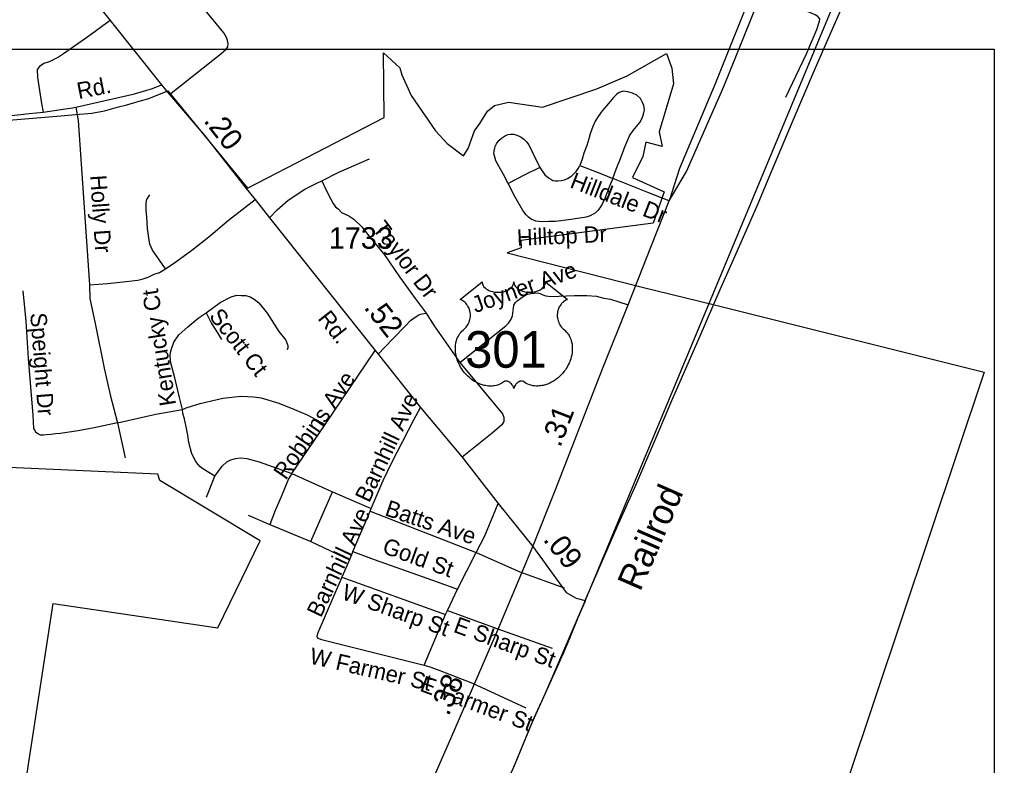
# Model space of a CAD drawing. Extents: x 2220236 to 2384410, y 720751 to 894131.
# Drawn here: x 2343823 to 2349595, y 771636 to 775965 of the extents above; entities that cross this region are included whole.
import ezdxf

# ---------------------------------------------------------------- set-up
doc = ezdxf.new("R2010")
doc.units = 0
doc.layers.add('Default', color=7, linetype='Continuous')

msp = doc.modelspace()

# ---------------------------------------------------------------- linework, layer by layer
at = {"layer": 'Default'}
for p, q in [((2345596, 773614.1), (2345887.2, 774045)), ((2344389.7, 773623.6), (2344434, 773420.9)), ((2345403.9, 773329.8), (2345596, 773614.1)), ((2344906.8, 773192.5), (2344956.4, 773314)), ((2345403.9, 773329.8), (2345639.2, 773222.6)), ((2345513.6, 772934.3), (2345639.2, 773222.6)), ((2345639.2, 773222.6), (2345864.4, 773126.7)), ((2345149.5, 773087.4), (2345275.1, 773034.6)), ((2345757.4, 772876.8), (2345858.3, 773111.7)), ((2345858.3, 773111.7), (2345864.4, 773126.7)), ((2345858.3, 773111.7), (2346473.9, 772871.1)), ((2345275.1, 773034.6), (2345513.6, 772934.3)), ((2345513.6, 772934.3), (2345737.4, 772828.2)), ((2345757.4, 772876.8), (2345737.4, 772828.2)), ((2346366.2, 772658.9), (2346473.9, 772871.1)), ((2346473.9, 772871.1), (2346727.4, 772759.6)), ((2345737.4, 772828.2), (2345694, 772727)), ((2346727.4, 772759.6), (2346984.9, 772666.2)), ((2345694, 772727), (2346295.5, 772510.5)), ((2346308.2, 772534.8), (2346366.2, 772658.9)), ((2346172.1, 772217.5), (2346295.5, 772510.5)), ((2346295.5, 772510.5), (2346308.2, 772534.8)), ((2346308.2, 772534.8), (2346594.9, 772429.2)), ((2346540.2, 772437.2), (2346540.2, 772437.1)), ((2346594.9, 772429.2), (2346915.6, 772315.4)), ((2346405.9, 772111.9), (2346406.2, 772111.8)), ((2346452.3, 772112.9), (2346763.6, 771968.5))]:
    msp.add_line(p, q, dxfattribs=at)
for points in [[(2347596.4, 774914.5), (2347697, 775084.5), (2347914.4, 775577.2), (2348153.3, 776173.1), (2348325.2, 776628.6), (2348476.6, 777023.2), (2348631, 777423.8), (2348798.7, 777831.1), (2348926.4, 778149.4), (2349018.7, 778383.1), (2349095, 778605.5), (2349161.4, 778818), (2349199.5, 778970.7), (2349226.1, 779159.9), (2349246, 779317.6), (2349252.6, 779416.2)], [(2349129.8, 779382.4), (2349123.2, 779224.7), (2349100, 779013.9), (2349070.1, 778849.5), (2349033.6, 778673.6), (2348982.2, 778491), (2348924.1, 778300.1), (2348859.4, 778130.8), (2348715.1, 777777.2), (2348582.3, 777430.3), (2348446.3, 777085.1), (2348272.1, 776640.2), (2348096.9, 776179.7), (2347862.3, 775592.9), (2347655.5, 775102.2), (2347596.4, 774914.5)], [(2349594.7, 778591.1), (2349551.9, 778459), (2347108.3, 772591.8)], [(2347108.3, 772591.8), (2347164.1, 772721.2), (2347294.2, 773020.5), (2347402.4, 773261.9), (2347504, 773502.2), (2347612.2, 773753.1), (2347770.8, 774117), (2347891.4, 774399.1), (2347984.4, 774608.2), (2348106.9, 774884.7), (2348196.1, 775097.5), (2348316.7, 775381.6), (2348440.2, 775672.3), (2348547.4, 775916.5), (2348688.9, 776236.7), (2348798.1, 776482.7), (2348891.1, 776697.5), (2348971.8, 776899.8), (2349128.5, 777311.2), (2349268.1, 777652.3), (2349402.9, 778019.1), (2349491.2, 778263.3)], [(2343923.8, 776494.2), (2344348.1, 775961.5), (2344646.5, 775587.1)], [(2344693.3, 775530.8), (2344990.9, 775767.3), (2345021.9, 775793.8), (2345031.7, 775807.8), (2345033.5, 775827.8), (2345029.4, 775845.7), (2345023.1, 775861.6), (2345008.8, 775889.5), (2344540.9, 776457.7)], [(2348274.2, 775515.1), (2348393.1, 775767.9), (2348453.6, 775909), (2348469.5, 775956.8), (2348470.5, 775971.7), (2348460.6, 775983.6), (2348443.7, 775994.6), (2348426.8, 776001.9), (2348385.5, 776017.4), (2348287.5, 776055.2), (2348200.6, 776089), (2348185.2, 776095.3)], [(2344348.1, 775961.5), (2344217.4, 775865.9), (2344076.8, 775768.1), (2344046.9, 775747.9), (2343993.2, 775721.3), (2343961.4, 775710.9), (2343937.5, 775694.7), (2343923.8, 775676.5), (2343926.3, 775630.7), (2343948.1, 775478.1), (2343958.1, 775428.1)], [(2340618.6, 775866.7), (2341405.5, 775766.2), (2341824.6, 775713.9), (2342081.5, 775668.1), (2342579.8, 775574.6), (2342981.9, 775500.6), (2343192.6, 775453.8), (2343376.8, 775426.1), (2343430.4, 775416.8), (2343533, 775404.2), (2343578.5, 775398.4), (2343674.3, 775403.5), (2343758.6, 775408), (2343876.8, 775420.7), (2343958.1, 775428.1), (2344087.3, 775448.4), (2344128.5, 775454.8), (2344147.5, 775457.9), (2344489.2, 775535.3), (2344592.8, 775566.5), (2344646.5, 775587.1)], [(2343378.3, 775794), (2349484, 775794), (2349484, 768196.9), (2343378.3, 768196.9), (2343378.3, 775794)], [(2343571, 775366.8), (2344060.8, 775407.1), (2344146.2, 775414.6), (2344242, 775423.4), (2344314.8, 775435.6), (2344395.5, 775459.8), (2344444, 775471.9), (2344516.8, 775492.2), (2344573.2, 775508.3), (2344682.5, 775552.8), (2345146, 774986.9), (2345940, 775397.1), (2345936.2, 775772.9), (2346030, 775686.8), (2346041.5, 775644.6), (2346097, 775525.9), (2346238.5, 775321.2), (2346305.5, 775246.6)], [(2343571, 775366.8), (2344060.8, 775407.1), (2344146.2, 775414.6), (2344242, 775423.4), (2344314.8, 775435.6), (2344395.5, 775459.8), (2344444, 775471.9), (2344516.8, 775492.2), (2344573.2, 775508.3), (2344682.5, 775552.8), (2345146, 774986.9), (2345940, 775397.1), (2345936.2, 775772.9), (2346030, 775686.8), (2346041.5, 775644.6), (2346097, 775525.9), (2346238.5, 775321.2), (2346305.5, 775246.6)], [(2346305.5, 775246.6), (2346400, 775174.8), (2346428.2, 775217.9), (2346464.2, 775319.4), (2346496.5, 775362.8), (2346540.8, 775434.1), (2346581, 775466.6), (2346661.5, 775485.8), (2346860.2, 775457.1), (2347176, 775564.2), (2347352, 775638.9), (2347579.8, 775769), (2347612.2, 775684.8), (2347621.8, 775592.9), (2347537.5, 775315.4), (2347554.8, 775229.3), (2347461, 775254.2), (2347442.5, 775171.1), (2347382.8, 775049.4), (2347566.2, 774965.2), (2347503.2, 774783.4), (2346734, 774683.9), (2346735.8, 774641.2), (2346653.8, 774611.1), (2347439.5, 774412.6), (2347859, 774309.9), (2349427.2, 773917.7), (2347833.2, 769163.8)], [(2346305.5, 775246.6), (2346400, 775174.8), (2346428.2, 775217.9), (2346464.2, 775319.4), (2346496.5, 775362.8), (2346540.8, 775434.1), (2346581, 775466.6), (2346661.5, 775485.8), (2346860.2, 775457.1), (2347176, 775564.2), (2347352, 775638.9), (2347579.8, 775769), (2347612.2, 775684.8), (2347621.8, 775592.9), (2347537.5, 775315.4), (2347554.8, 775229.3), (2347461, 775254.2), (2347442.5, 775171.1), (2347382.8, 775049.4), (2347566.2, 774965.2), (2347503.2, 774783.4), (2346734, 774683.9), (2346735.8, 774641.2), (2346653.8, 774611.1), (2347439.5, 774412.6), (2347859, 774309.9), (2349427.2, 773917.7), (2347833.2, 769163.8)], [(2344646.5, 775587.1), (2344693.3, 775530.8), (2344899.1, 775288.6), (2345138.2, 774985.4), (2345190.7, 774921), (2345274.2, 774815.9), (2345887.2, 774045), (2345905.6, 774023.2), (2346151, 773713.8), (2346392.5, 773424.1), (2346602.1, 773156.1), (2346803.2, 772906.2)], [(2347267.7, 775042.9), (2347288.7, 775097.1), (2347317.8, 775169.4), (2347337.6, 775226.5), (2347354.8, 775267.6), (2347366.3, 775290.5), (2347386.9, 775322.7), (2347424.7, 775368.5), (2347439.6, 775393.8), (2347447.6, 775416.7), (2347452.2, 775441.9), (2347448.8, 775468.3), (2347440.8, 775485.5), (2347429.6, 775508.5), (2347408.7, 775526.8), (2347383.5, 775538.3), (2347354.8, 775546.3), (2347328.4, 775549.7), (2347305.5, 775542.9), (2347291.8, 775533.7), (2347272.3, 775514.2), (2347242.5, 775478.6), (2347207, 775436.2), (2347182.9, 775402.9), (2347166.8, 775376.6), (2347151.9, 775345.6), (2347135.9, 775303.2), (2347129, 775273.3), (2347117.6, 775235.5), (2347100.4, 775190.8), (2347090, 775155.2), (2347076.7, 775118.7)], [(2344147.5, 775457.9), (2344160.7, 775380.7), (2344226.6, 774425.1)], [(2346660.6, 775013.6), (2346633, 775067.4), (2346588.7, 775146.7), (2346580.6, 775174.6), (2346577.1, 775188.6), (2346578.3, 775204.9), (2346584.1, 775229.4), (2346593.4, 775245.7), (2346606.2, 775263.2), (2346622.5, 775278.3), (2346644.6, 775292.3), (2346660.9, 775299.3), (2346673.8, 775300.5), (2346692.4, 775300.5), (2346711, 775295.8), (2346723.8, 775290), (2346736.6, 775283), (2346751.8, 775271.4), (2346764.6, 775258.5), (2346779.7, 775239.9), (2346804.2, 775190.9), (2346843.8, 775108.2)], [(2345578.5, 775030.3), (2345676.7, 775080.9), (2345854, 775157)], [(2346843.8, 775108.2), (2346756.4, 775063.9), (2346660.6, 775013.6)], [(2346843.8, 775108.2), (2346874.1, 775065.1), (2346893.9, 775046.4), (2346907.9, 775039.4), (2346920.7, 775031.3), (2346933.5, 775030.1), (2346949.8, 775028.9), (2346968.4, 775032.4), (2346988.2, 775035.9), (2347004.5, 775042.9), (2347019.7, 775052.3), (2347032.5, 775060.4), (2347041.8, 775070.9), (2347054.6, 775084.9), (2347067.4, 775102.4), (2347076.7, 775118.7)], [(2347076.7, 775118.7), (2347202.5, 775069.7), (2347267.7, 775042.9)], [(2347267.7, 775042.9), (2347249.1, 774999.8), (2347221.2, 774927.6), (2347206, 774894.9), (2347193.2, 774873.9), (2347181.6, 774857.6), (2347168.7, 774844.8), (2347153.6, 774835.5), (2347136.1, 774827.3), (2347114, 774819.2), (2347076.7, 774812.2), (2347011.5, 774804), (2346934.6, 774793.5), (2346897.4, 774793.5), (2346855.4, 774791.2), (2346821.7, 774795.9), (2346794.9, 774806.3), (2346778.6, 774819.2), (2346764.6, 774832), (2346744.8, 774857.6), (2346699.4, 774938), (2346660.6, 775013.6)], [(2347596.4, 774914.5), (2347471.6, 774962.5), (2347267.7, 775042.9)], [(2345274.2, 774815.9), (2345318.9, 774862.3), (2345382.3, 774917.8), (2345478.8, 774981.1), (2345543.7, 775014.4), (2345578.5, 775030.3)], [(2345578.5, 775030.3), (2345602.3, 774976.4), (2345629.2, 774922.5), (2345643.4, 774898.8), (2345656.1, 774879.8), (2345671.9, 774867.1), (2345692.5, 774846.5), (2345733.7, 774825.9), (2345763.3, 774807.7), (2345810.3, 774762.9), (2345842.9, 774719.8), (2345941.1, 774600.2), (2346029.6, 774471.9), (2346119.9, 774346.7), (2346184.8, 774260.4)], [(2344669.9, 774518.6), (2344635.1, 774569.3), (2344593.9, 774627.9), (2344578.1, 774662.8), (2344571.7, 774699.2), (2344565.4, 774753), (2344560.7, 774821.2), (2344555.9, 774857.6), (2344555.9, 774876.6), (2344555.9, 774901.9), (2344560.7, 774921), (2344578.1, 774947.9)], [(2344669.9, 774518.6), (2344728.5, 774559.8), (2344821.9, 774626.3), (2344921.6, 774705.5), (2345035.6, 774800.6), (2345190.7, 774921)], [(2346803.2, 772906.2), (2346933.4, 773231.3), (2347032.8, 773485), (2347209.3, 773937.5), (2347357.4, 774309.3), (2347490.2, 774645.4), (2347596.4, 774914.5)], [(2344226.6, 774425.1), (2344332.7, 774433.1), (2344440.4, 774445.7), (2344508.4, 774453.7), (2344538.5, 774461.6), (2344568.6, 774471.1), (2344603.4, 774486.9), (2344635.1, 774498), (2344669.9, 774518.6)], [(2344226.6, 774425.1), (2344229.8, 774346.7), (2344259.9, 774201), (2344313.7, 773941.2), (2344348.5, 773786), (2344389.7, 773623.6)], [(2344389.7, 773623.6), (2344255.6, 773596.2), (2344161.2, 773578.7), (2344096.6, 773568.2), (2344058.2, 773563), (2344030.2, 773559.5), (2344004, 773556), (2343977.8, 773554.2), (2343960.3, 773552.5), (2343948.1, 773552.5), (2343942.9, 773552.5), (2343930.6, 773557.7), (2343925.4, 773563), (2343916.6, 773568.2), (2343913.2, 773575.2), (2343904.4, 773590.9), (2343899.2, 773669.6), (2343873, 773998.3), (2343859, 774215), (2343841.5, 774391.6)], [(2344905.8, 774263.6), (2344986.5, 774323.8), (2345049.8, 774357), (2345083.1, 774366.5), (2345108.4, 774363.4), (2345135.3, 774363.4), (2345160.6, 774355.5), (2345184.4, 774342.8), (2345211.3, 774322.2), (2345260.4, 774262), (2345328.4, 774154.3), (2345368, 774103.6), (2345380.7, 774073.5), (2345380.7, 774057.7), (2345374.3, 774049.7)], [(2346379.8, 773974.9), (2346647.2, 774188), (2346662.9, 774204.1), (2346678.6, 774226.3), (2346686.4, 774246.4), (2346693.7, 774308.4), (2346703.5, 774322.6), (2346713.3, 774332.6), (2346747.1, 774357.2), (2346766.8, 774369.4), (2346792.8, 774375.6), (2346830.8, 774380), (2346846.8, 774376.2), (2346860.9, 774368.4), (2346878.9, 774362.7), (2346908.9, 774358.9), (2347046.7, 774364.6), (2347116.8, 774363.4), (2347172.7, 774360.1), (2347217, 774348.7), (2347255.1, 774343.2), (2347357.4, 774309.3)], [(2344768, 773701.2), (2344750.6, 773770.9), (2344723.7, 773886.6), (2344698.4, 773980), (2344696.8, 774019.6), (2344701.6, 774048.2), (2344717.4, 774092.5), (2344745.9, 774135.3), (2344798.1, 774182.8), (2344858.3, 774231.9), (2344905.8, 774263.6)], [(2344905.8, 774263.6), (2344935.8, 774201.8), (2344972.2, 774147.9), (2344994.4, 774108.3)], [(2345905.6, 774023.2), (2345990.1, 774112.3), (2346064.5, 774186.8), (2346093, 774218.4), (2346119.9, 774237.4), (2346142.1, 774251.7), (2346150, 774255), (2346159.7, 774256.5), (2346184.8, 774260.4)], [(2346184.8, 774260.4), (2346230.7, 774188.3), (2346379.8, 773974.9)], [(2346379.8, 773974.9), (2346626.6, 773675.9), (2346634.7, 773656.1), (2346634.7, 773632.8), (2346623.1, 773611.8), (2346568.3, 773565.2), (2346392.5, 773424.1)], [(2344768, 773701.2), (2344780.6, 773707.4), (2344790.2, 773711.5), (2344820.3, 773721), (2344870.9, 773736.9), (2344937.4, 773752.7), (2345002.3, 773767.8), (2345072, 773775.7), (2345110, 773778.9), (2345181.2, 773775.7), (2345225.5, 773769.4), (2345326.8, 773738.5), (2345418.7, 773701.2), (2345491.5, 773671.2), (2345596, 773614.1)], [(2345864.4, 773126.7), (2345934.7, 773288.6), (2345983.2, 773390.7), (2346114, 773645.2), (2346151, 773713.8)], [(2344389.7, 773623.6), (2344612.9, 773674.3), (2344768, 773701.2)], [(2344956.4, 773314), (2344886.8, 773356.2), (2344867.8, 773371), (2344859.5, 773382.7), (2344845.2, 773400.5), (2344822.8, 773444.2), (2344805.5, 773509.8), (2344799.2, 773552.1), (2344790.7, 773592.2), (2344779.1, 773648.2), (2344770.7, 773677.8), (2344768, 773701.2)], [(2343849, 771489.4), (2344016, 772575.4), (2344973, 772434.1), (2345219.5, 772939.7), (2344636.2, 773289), (2344625.5, 773325.3), (2343715, 773366.2)], [(2343849, 771489.4), (2344016, 772575.4), (2344973, 772434.1), (2345219.5, 772939.7), (2344636.2, 773289), (2344625.5, 773325.3), (2343715, 773366.2)], [(2344956.4, 773314), (2344998.6, 773372), (2345026.1, 773397.4), (2345049.3, 773410.1), (2345076.7, 773417.4), (2345105.2, 773420.6), (2345142.2, 773416.4), (2345213.9, 773397.4), (2345294.1, 773368.9), (2345403.9, 773329.8)], [(2345403.9, 773329.8), (2345383.8, 773298.6), (2345340.6, 773194.1), (2345305.7, 773114.9), (2345275.1, 773034.6)], [(2346473.9, 772871.1), (2346524.5, 772967.2), (2346602.1, 773156.1)], [(2346006.6, 771039.3), (2346125.7, 771329.5), (2346196.9, 771494.9), (2346327.9, 771790.6), (2346458.1, 772095.5), (2346602.1, 772425.5), (2346740.7, 772752.2), (2346803.2, 772906.2)], [(2346803.2, 772906.2), (2346997.9, 772638.5), (2347056.4, 772606.9), (2347108.3, 772591.8)], [(2345757.4, 772876.8), (2345880.9, 772831.4), (2346101.4, 772753.9), (2346247, 772700.1), (2346366.2, 772658.9)], [(2345694, 772727), (2345553.6, 772405.4), (2345548.4, 772384.3), (2345551.4, 772375.5), (2345575.4, 772365.7), (2346172.1, 772217.5)], [(2347108.3, 772591.8), (2346874.5, 772051.4), (2346791.9, 771868), (2346695.1, 771632.4), (2346612.5, 771447.1), (2346525.1, 771247.6), (2346423.5, 771012.9), (2346325.7, 770784), (2346246, 770599.6), (2346158.6, 770411.5), (2346064.6, 770186.3), (2345958.3, 769950.7), (2345843.4, 769681.8), (2345731.4, 769425.3), (2345620.3, 769167.8), (2345515.9, 768922.7), (2345402.9, 768661.4), (2345309.8, 768450.5), (2345204.4, 768202.5), (2345109.5, 767987.8), (2344994.6, 767717), (2344864.5, 767429.1)], [(2347107.2, 772589.2), (2347065.6, 772491.7), (2347017.5, 772370.9), (2346975.7, 772275.2), (2346966.8, 772255.7), (2346946.3, 772210.1), (2346935.2, 772185.5), (2346874.5, 772051.4), (2346810.4, 771909), (2346749.2, 771764)], [(2346172.1, 772217.5), (2346205.1, 772207.3), (2346232.2, 772198.4), (2346263.3, 772186.1), (2346452.3, 772112.9)], [(2346749.2, 771764), (2346700.3, 771645.1), (2346691.6, 771624.5)]]:
    msp.add_lwpolyline(points, dxfattribs=at)
msp.add_lwpolyline([(2346509.3, 774443.6), (2346509.7, 774438.3), (2346510.9, 774432), (2346511.9, 774428.7), (2346514.9, 774422.5), (2346519.8, 774415.1), (2346526.6, 774407.9), (2346534.2, 774401.6), (2346539.4, 774398.2), (2346548.2, 774393.5), (2346558.1, 774389.4), (2346569.2, 774386.2), (2346580.5, 774383.9), (2346592.9, 774382.5), (2346605.1, 774382.3), (2346618.3, 774383.3), (2346632.9, 774386.1), (2346639.7, 774387.8), (2346647.2, 774390.4), (2346654.2, 774393.3), (2346661.9, 774397.4), (2346668, 774401.4), (2346672.8, 774404.9), (2346679.7, 774411.4), (2346685.1, 774418.2), (2346687.4, 774422), (2346689.3, 774425.6), (2346692, 774433.4), (2346692.8, 774436.8), (2346693.3, 774443.9), (2346693.8, 774437.9), (2346694.4, 774434.2), (2346695.4, 774430.5), (2346696.9, 774426.7), (2346699.6, 774421.2), (2346702.7, 774416.6), (2346708.4, 774409.9), (2346712, 774406.5), (2346715.2, 774403.9), (2346724, 774397.9), (2346734.2, 774392.7), (2346739.2, 774390.5), (2346744.4, 774388.7), (2346750.9, 774386.7), (2346757.7, 774385.1), (2346764.3, 774384), (2346771.2, 774383), (2346778.2, 774382.4), (2346783.9, 774382.3), (2346790.9, 774382.4), (2346797.3, 774382.7), (2346803.9, 774383.5), (2346811.2, 774384.7), (2346817.1, 774386), (2346824.8, 774388.1), (2346831.8, 774390.6), (2346837.9, 774393.2), (2346845.9, 774397.4), (2346852.4, 774401.4), (2346857.1, 774405.2), (2346862.7, 774410.4), (2346868, 774416.6), (2346871.1, 774421), (2346873.3, 774425.7), (2346875.4, 774430.5), (2346876.6, 774435.7), (2346877.2, 774440.2), (2346877.4, 774444), (2347006, 774341.6), (2347002.9, 774340.4), (2346995.9, 774337), (2346990.4, 774333.7), (2346981.6, 774327.5), (2346977.8, 774324.1), (2346974, 774320.5), (2346970.5, 774316.7), (2346967.4, 774313.1), (2346963.7, 774308), (2346960.3, 774302.8), (2346957.1, 774297.1), (2346954.7, 774292.2), (2346950.7, 774281.8), (2346948.8, 774275.3), (2346947.6, 774269.7), (2346946.1, 774258.3), (2346945.7, 774252.8), (2346945.7, 774247.4), (2346946, 774241.7), (2346946.5, 774236.2), (2346947.5, 774230.5), (2346948.4, 774225.5), (2346950, 774219.4), (2346952.3, 774212.2), (2346955.1, 774205.3), (2346961, 774194.1), (2346968.6, 774182.7), (2346974, 774176.4), (2346979.3, 774170.9), (2346987.2, 774164.2), (2346991.5, 774160.4), (2346996.4, 774155.5), (2347004.5, 774146.1), (2347007.8, 774141.7), (2347011.1, 774136.8), (2347014.1, 774131.7), (2347017.1, 774126.2), (2347019.6, 774121.4), (2347024.1, 774110.4), (2347027.4, 774099.7), (2347028.9, 774094.1), (2347031.3, 774081.5), (2347032.2, 774075.2), (2347033.2, 774062.9), (2347033.2, 774048), (2347032.1, 774033.9), (2347029.4, 774017.4), (2347027.2, 774007.5), (2347023.9, 773996), (2347020.6, 773986.1), (2347014.7, 773971.4), (2347009.5, 773960.8), (2347002.7, 773948.3), (2346998.1, 773940.8), (2346992.7, 773932.7), (2346986, 773923.5), (2346978.1, 773913.6), (2346968.6, 773903.2), (2346960.9, 773895.5), (2346950.9, 773886.5), (2346944.8, 773881.5), (2346936.1, 773875), (2346924.3, 773867.1), (2346912.6, 773860.3), (2346902.6, 773855.2), (2346893.8, 773851.4), (2346882.4, 773847.1), (2346863.5, 773841.9), (2346856.5, 773840.4), (2346848.3, 773839.2), (2346840.7, 773838.4), (2346833.2, 773838), (2346823.2, 773838), (2346813.3, 773838.8), (2346803.8, 773840.1), (2346794, 773842.2), (2346783.8, 773845.2), (2346774.5, 773848.9), (2346765.1, 773853.5), (2346749.2, 773863.5), (2346744.6, 773866), (2346742, 773866.6), (2346735.8, 773866.9), (2346730.1, 773865.7), (2346724.1, 773863.4), (2346720.6, 773861.5), (2346715.8, 773858.4), (2346712.2, 773855.5), (2346707.8, 773851.3), (2346704.7, 773847.8), (2346702.4, 773845.1), (2346697.9, 773838), (2346696.3, 773834.6), (2346694.7, 773830.3), (2346693.2, 773823.9), (2346691.2, 773832), (2346688.8, 773837.3), (2346686.1, 773841.9), (2346683.2, 773845.9), (2346678.8, 773851.1), (2346674.7, 773854.9), (2346669.9, 773858.9), (2346664.7, 773862), (2346660.6, 773864.1), (2346656.8, 773865.6), (2346652.1, 773866.7), (2346648.3, 773867), (2346645.2, 773866.9), (2346640.9, 773866), (2346635.1, 773861.8), (2346629.6, 773858), (2346623.6, 773854.3), (2346616.5, 773850.5), (2346611.2, 773848), (2346605, 773845.6), (2346597.7, 773843.2), (2346589.8, 773841.1), (2346581.7, 773839.5), (2346574.6, 773838.4), (2346566.9, 773837.7), (2346560, 773837.5), (2346552.8, 773837.5), (2346546, 773838.1), (2346538.2, 773838.8), (2346528.5, 773840.2), (2346520.4, 773842), (2346511.9, 773844.3), (2346503.2, 773847), (2346493.8, 773850.6), (2346482.1, 773855.7), (2346474, 773859.9), (2346461.2, 773867.2), (2346446.1, 773877.7), (2346434.8, 773886.9), (2346426.5, 773894.4), (2346414.2, 773906.8), (2346407.1, 773915), (2346395.8, 773929.6), (2346388.6, 773940.1), (2346383.9, 773947.9), (2346377.1, 773960.3), (2346373.3, 773968.2), (2346368.4, 773979.6), (2346364.6, 773990), (2346361.4, 773999.8), (2346359.7, 774006.1), (2346357.3, 774017.2), (2346355.8, 774025), (2346354.3, 774035.7), (2346353.5, 774047), (2346353.4, 774057.4), (2346353.7, 774066.1), (2346354.7, 774076.2), (2346356.4, 774086.9), (2346358.4, 774096.1), (2346360.3, 774102.7), (2346363, 774110.8), (2346366.6, 774119.7), (2346370.9, 774128.2), (2346374.9, 774135.3), (2346380, 774142.9), (2346385, 774149.3), (2346391.6, 774156.5), (2346398.4, 774163), (2346404.7, 774168.1), (2346412.1, 774175.4), (2346416, 774179.8), (2346420.7, 774185.9), (2346424.4, 774191.6), (2346427.4, 774196.7), (2346431.3, 774204.2), (2346433.6, 774209.9), (2346436.6, 774218.5), (2346438.1, 774224.6), (2346439.6, 774232.4), (2346440.6, 774239.8), (2346441, 774249), (2346440.7, 774256.6), (2346439.8, 774265.5), (2346438.1, 774274), (2346436.1, 774281.4), (2346432.9, 774290), (2346430, 774296.2), (2346425, 774304.6), (2346419.6, 774312.5), (2346413.9, 774318.8), (2346408.2, 774324.5), (2346402.7, 774328.8), (2346397.5, 774332.5), (2346391, 774336.5), (2346384.7, 774339.6), (2346380.7, 774341.2)], close=True, dxfattribs=at)

# ---------------------------------------------------------------- texts
for s, height, rotation, p in [('Rd.', 95, 11.22828, (2344164.8, 775504.4)), ('.20', 125, 308.07937, (2344886.5, 775378)), ('Holly Dr', 95, 273.93898, (2344230.6, 775060.6)), ('Hilldale Dr', 95, 338.69341, (2347013.5, 774993.5)), ('Taylor Dr', 95, 307.28977, (2345868, 774751.5)), ('Hilltop Dr', 95, 2.46684, (2346712.8, 774652.4)), ('Joyner Ave', 95, 19.68394, (2346470.2, 774260.8)), ('Kentucky Ct', 95, 98.87654, (2344730.9, 773730.2)), ('.52', 125, 308.21767, (2345817.7, 774292.7)), ('Speight Dr', 95, 274.41809, (2343882.6, 774260.4)), ('Scott Ct', 95, 307.94302, (2344918.3, 774242.1)), ('Rd.', 95, 308.21767, (2345550, 774229.4)), ('Robbins Ave', 95, 55.45031, (2345368.2, 773287.6)), ('Barnhill Ave', 95, 64.74531, (2345852.6, 773155.6)), ('.31', 125, 68.69743, (2346962.5, 773476.8)), ('Railrod', 150, 66.43986, (2347427.3, 772639.4)), ('Batts Ave', 95, 341.55678, (2345938, 773088.2)), ('Barnhill Ave', 95, 64.74531, (2345572.1, 772488.1)), ('.09', 125, 308.46567, (2346859.2, 772944.6)), ('Gold St', 95, 339.95277, (2345922.9, 772870.5)), ('W Sharp St', 95, 340.20724, (2345686.5, 772602.6)), ('E Sharp St', 95, 339.85485, (2346336.4, 772411.5)), ('W Farmer St', 95, 347.10858, (2345500.8, 772227.4)), ('E Farmer St', 95, 339.58115, (2346141.3, 772069.3)), ('.38', 125, 66.87547, (2346313.7, 771916.6))]:
    msp.add_text(s, height=height, rotation=rotation, dxfattribs=at).set_placement(p)
for s, height, p in [('1733', 125, (2345618.5, 774635.7)), ('301', 212.5, (2346410.5, 773944.3))]:
    msp.add_text(s, height=height, dxfattribs=at).set_placement(p)

doc.saveas('drawing.dxf')
